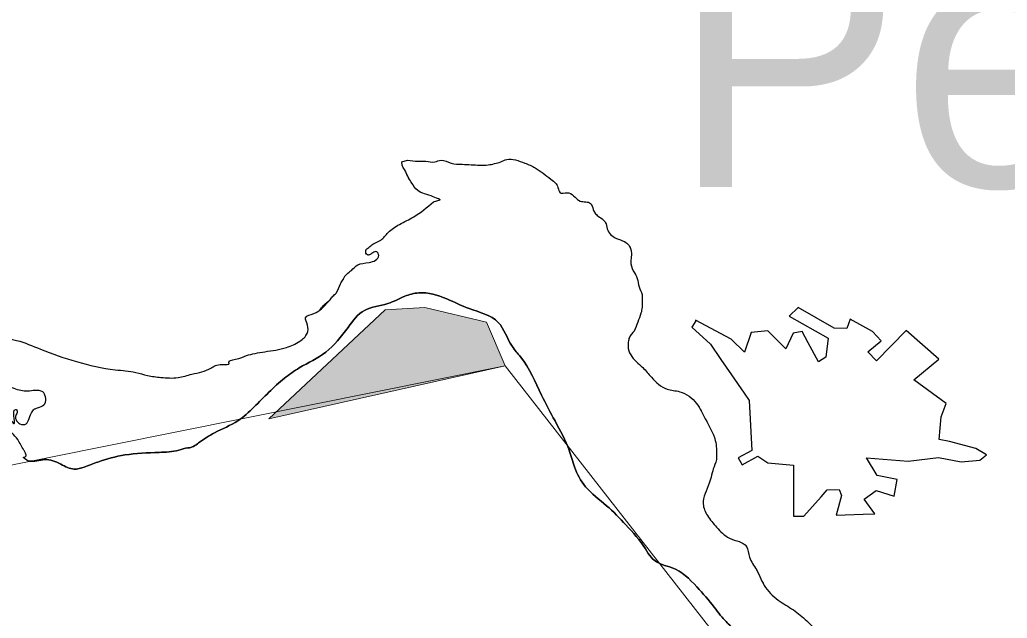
# Model space of a CAD drawing. Extents: x 553962 to 842807, y 8883888 to 9032388.
# Drawn here: x 815027 to 816944, y 9007307 to 9008469 of the extents above; entities that cross this region are included whole.
import ezdxf

# ---------------------------------------------------------------- set-up
doc = ezdxf.new("R2010")
doc.units = 0
doc.header["$LTSCALE"] = 150
doc.layers.add('60', color=7, linetype='Continuous', lineweight=53)

msp = doc.modelspace()

# ---------------------------------------------------------------- hatches: boundary and pattern name
at = {"layer": '60'}
msp.add_hatch(color=256, dxfattribs=at).paths.add_polyline_path([(815510.5, 9007694.5), (815736.3, 9007905.9), (815813.1, 9007910.7), (815933.2, 9007881.9), (815969.6, 9007797.5)])

# ---------------------------------------------------------------- linework, layer by layer
at = {"layer": '60', "lineweight": 25}
for p, q in [((815768.9, 9008193.3), (815779.6, 9008196.7)), ((815768.9, 9008193.3), (815779.6, 9008196.7)), ((815830.2, 9008115.6), (815842.9, 9008119.7)), ((815830.2, 9008115.6), (815842.9, 9008119.7)), ((815613, 9007907.9), (815630, 9007925.5)), ((815613, 9007907.9), (815630, 9007925.5)), ((815043.7, 9007612.4), (815034.3, 9007619.6)), ((815043.7, 9007612.4), (815034.3, 9007619.6))]:
    msp.add_line(p, q, dxfattribs=at)
at = {"layer": '60', "lineweight": 13}
for p, q in [((815779.6, 9008196.7), (815768.9, 9008193.3)), ((815842.9, 9008119.7), (815830.2, 9008115.6)), ((815630, 9007925.5), (815613, 9007907.9))]:
    msp.add_line(p, q, dxfattribs=at)
msp.add_lwpolyline([(807814, 9010708), (809286.5, 9009659.9), (810855.3, 9009256.8), (811510.3, 9008039.7), (813054.3, 9007197.1), (814453.7, 9006309.8), (815084.1, 9005994.4), (815674.5, 9005090.5), (817579.7, 9004206.2), (817973.6, 9004686.9), (816984, 9005859.6), (816590.1, 9006071), (816424.2, 9006446.3), (816484.4, 9007138), (815969.6, 9007797.5), (814952, 9007592.9), (812828.9, 9008952.9), (811989, 9010721)], dxfattribs=at)
msp.add_lwpolyline([(815510.5, 9007694.5), (815736.3, 9007905.9), (815813.1, 9007910.7), (815933.2, 9007881.9), (815969.6, 9007797.5)], close=True, dxfattribs=at)
at = {"layer": '60', "lineweight": 25}
for points in [[(816810.9, 9007810.3), (816747.5, 9007865.9), (816689.8, 9007806.8), (816672.9, 9007824.4), (816699, 9007846.2), (816682.1, 9007863.8), (816638.5, 9007887.7), (816632.1, 9007870.1), (816607.5, 9007870.8), (816537.8, 9007910.9), (816520.2, 9007894.1), (816596.2, 9007851.1), (816591.3, 9007814.5), (816577.2, 9007805.4), (816557.5, 9007842), (816545.6, 9007863.8), (816528, 9007861), (816513.9, 9007830.7), (816478.7, 9007865.2), (816446.4, 9007862.4), (816433.7, 9007823.7), (816407.7, 9007849), (816338.7, 9007886.3), (816339.4, 9007884.9)], [(816339.4, 9007884.9), (816331.7, 9007872.2), (816367.6, 9007839.2), (816388, 9007809.6), (816408.4, 9007780.1), (816432.9, 9007744.5), (816442.8, 9007730.1), (816447.8, 9007633), (816421.7, 9007618.9), (816429.1, 9007605.3), (816459.8, 9007621.9), (816478.7, 9007609.1), (816528.7, 9007604.8), (816528.7, 9007505.6), (816549.1, 9007505.6), (816582.2, 9007542.9), (816594.1, 9007556.4), (816617.3, 9007557), (816621.6, 9007545.7), (816611.7, 9007507.7), (816663.8, 9007509.2), (816686.3, 9007509.8), (816665.9, 9007538.7), (816689.1, 9007555.6), (816724.3, 9007544.3), (816729.9, 9007576.7), (816691.2, 9007584.4), (816670.1, 9007618.9), (816751.1, 9007612.6), (816810.2, 9007619.6), (816853.8, 9007611.2), (816890.4, 9007614), (816903, 9007624.6), (816882.6, 9007637.2), (816831.3, 9007650.6), (816811.6, 9007654.1), (816815.1, 9007698.4), (816824.9, 9007724.5), (816762.3, 9007770.2), (816810.9, 9007810.3)]]:
    msp.add_lwpolyline(points, dxfattribs=at)
for points in [[(815960.9, 9008193.3), (815972.4, 9008198.1), (815989.3, 9008197.1), (816007.7, 9008191), (816027.6, 9008181.8), (816043, 9008171.2), (816057.8, 9008160), (816068.1, 9008150.8), (816072.7, 9008140.7), (816077.8, 9008132.6), (816078.3, 9008132.6), (816092.6, 9008133.1), (816104.9, 9008125), (816114.6, 9008117.3), (816135.1, 9008112.8), (816140.2, 9008100.6), (816143.2, 9008094.5), (816149.9, 9008087.9), (816159.6, 9008080.8), (816165.2, 9008073.2), (816168.3, 9008060.5), (816176.5, 9008050.3), (816185.2, 9008044.7), (816201.1, 9008038.6), (816209.2, 9008031.5), (816211.8, 9008027), (816214.3, 9008012.2), (816212.8, 9008000), (816217.9, 9007981.8), (816225.6, 9007967), (816229.2, 9007950.8), (816234.8, 9007936.1), (816234.8, 9007918.8), (816234.8, 9007911.2), (816232.8, 9007899.5), (816226.6, 9007882.2), (816219.8, 9007864.9)], [(815960.9, 9008193.3), (815972.4, 9008198.1), (815989.3, 9008197.1), (816007.7, 9008191), (816027.6, 9008181.8), (816043, 9008171.2), (816057.8, 9008160), (816068.1, 9008150.8), (816072.7, 9008140.7), (816077.8, 9008132.6), (816078.3, 9008132.6), (816092.6, 9008133.1), (816104.9, 9008125), (816114.6, 9008117.3), (816135.1, 9008112.8), (816140.2, 9008100.6), (816143.2, 9008094.5), (816149.9, 9008087.9), (816159.6, 9008080.8), (816165.2, 9008073.2), (816168.3, 9008060.5), (816176.5, 9008050.3), (816185.2, 9008044.7), (816201.1, 9008038.6), (816209.2, 9008031.5), (816211.8, 9008027), (816214.3, 9008012.2), (816212.8, 9008000), (816217.9, 9007981.8), (816225.6, 9007967), (816229.2, 9007950.8), (816234.8, 9007936.1), (816234.8, 9007918.8), (816234.8, 9007911.2), (816232.8, 9007899.5), (816226.6, 9007882.2), (816219.8, 9007864.9)], [(815842.9, 9008119.7), (815829.6, 9008125.8), (815812.8, 9008131.3), (815799.5, 9008137.9), (815787.2, 9008153.7), (815780.1, 9008165.3), (815774, 9008178.5), (815769.4, 9008187.1), (815768.9, 9008190.2), (815768.3, 9008192.2), (815768.9, 9008193.3)], [(815842.9, 9008119.7), (815829.6, 9008125.8), (815812.8, 9008131.3), (815799.5, 9008137.9), (815787.2, 9008153.7), (815780.1, 9008165.3), (815774, 9008178.5), (815769.4, 9008187.1), (815768.9, 9008190.2), (815768.3, 9008192.2), (815768.9, 9008193.3)], [(815779.6, 9008196.7), (815800.5, 9008194.7), (815815.3, 9008194.7), (815832.7, 9008193.2), (815844.9, 9008196.7), (815864.3, 9008190.7), (815886.2, 9008188.6), (815919.9, 9008187.1), (815936.3, 9008187.6), (815960.9, 9008193.3)], [(815779.6, 9008196.7), (815800.5, 9008194.7), (815815.3, 9008194.7), (815832.7, 9008193.2), (815844.9, 9008196.7), (815864.3, 9008190.7), (815886.2, 9008188.6), (815919.9, 9008187.1), (815936.3, 9008187.6), (815960.9, 9008193.3)], [(815630, 9007925.5), (815635.2, 9007932.6), (815641.3, 9007938.7), (815649.9, 9007956.9), (815655, 9007965.1), (815655.6, 9007966.6), (815670.9, 9007982.8), (815683.1, 9007993.4), (815705.1, 9007998), (815724, 9008011.7), (815720.4, 9008018.8), (815712.7, 9008016.8), (815707.6, 9008013.7), (815702, 9008012.7), (815698.9, 9008021.3), (815704.6, 9008027.4), (815712.7, 9008033.5), (815728, 9008041.6), (815742.3, 9008056.3), (815764.3, 9008072), (815791.8, 9008086.7), (815830.2, 9008115.6)], [(815630, 9007925.5), (815635.2, 9007932.6), (815641.3, 9007938.7), (815649.9, 9007956.9), (815655, 9007965.1), (815655.6, 9007966.6), (815670.9, 9007982.8), (815683.1, 9007993.4), (815705.1, 9007998), (815724, 9008011.7), (815720.4, 9008018.8), (815712.7, 9008016.8), (815707.6, 9008013.7), (815702, 9008012.7), (815698.9, 9008021.3), (815704.6, 9008027.4), (815712.7, 9008033.5), (815728, 9008041.6), (815742.3, 9008056.3), (815764.3, 9008072), (815791.8, 9008086.7), (815830.2, 9008115.6)], [(815034.3, 9007619.6), (815039.8, 9007622.8), (815037.8, 9007629.3), (815035.2, 9007633.9), (815023.5, 9007654.2), (814997.4, 9007684.2), (814987.7, 9007707.5), (814996.9, 9007704), (815006.1, 9007696.4), (815016.8, 9007685.2), (815016.8, 9007694.3), (815019.9, 9007712.6), (815021.4, 9007712.1), (815022.4, 9007707), (815018.9, 9007698.9), (815021.4, 9007690.8), (815030.6, 9007683.7), (815037.3, 9007683.7), (815044.4, 9007691.8), (815050.1, 9007706), (815056.2, 9007713.6), (815058.3, 9007714.7), (815065.9, 9007717.2), (815076.2, 9007723.8), (815077.2, 9007737.5), (815072.1, 9007746.7), (815057.2, 9007749.7), (815042.9, 9007748.2), (815016.3, 9007753.2), (814958.5, 9007781.2), (814896.6, 9007808.6), (814873.6, 9007815.2), (814842.4, 9007834.5), (814775.9, 9007873.6), (814708.9, 9007913.2), (814643.9, 9007962), (814593.7, 9008006.2)], [(815034.3, 9007619.6), (815039.8, 9007622.8), (815037.8, 9007629.3), (815035.2, 9007633.9), (815023.5, 9007654.2), (814997.4, 9007684.2), (814987.7, 9007707.5), (814996.9, 9007704), (815006.1, 9007696.4), (815016.8, 9007685.2), (815016.8, 9007694.3), (815019.9, 9007712.6), (815021.4, 9007712.1), (815022.4, 9007707), (815018.9, 9007698.9), (815021.4, 9007690.8), (815030.6, 9007683.7), (815037.3, 9007683.7), (815044.4, 9007691.8), (815050.1, 9007706), (815056.2, 9007713.6), (815058.3, 9007714.7), (815065.9, 9007717.2), (815076.2, 9007723.8), (815077.2, 9007737.5), (815072.1, 9007746.7), (815057.2, 9007749.7), (815042.9, 9007748.2), (815016.3, 9007753.2), (814958.5, 9007781.2), (814896.6, 9007808.6), (814873.6, 9007815.2), (814842.4, 9007834.5), (814775.9, 9007873.6), (814708.9, 9007913.2), (814643.9, 9007962), (814593.7, 9008006.2)], [(814851.1, 9007999), (814877.7, 9007970.1), (814896.6, 9007944.7), (814910.9, 9007919.3), (814922.2, 9007898), (814934.5, 9007879.7), (814959, 9007861.9), (815021.4, 9007846.7), (815067.5, 9007829.9), (815137.5, 9007805.6), (815212.7, 9007789.8), (815252.6, 9007784.7), (815275.1, 9007778.6), (815301.2, 9007775)], [(814851.1, 9007999), (814877.7, 9007970.1), (814896.6, 9007944.7), (814910.9, 9007919.3), (814922.2, 9007898), (814934.5, 9007879.7), (814959, 9007861.9), (815021.4, 9007846.7), (815067.5, 9007829.9), (815137.5, 9007805.6), (815212.7, 9007789.8), (815252.6, 9007784.7), (815275.1, 9007778.6), (815301.2, 9007775)], [(815043.7, 9007612.4), (815060.8, 9007613.1), (815076.2, 9007615.6), (815106.8, 9007606.5), (815132.9, 9007596.8), (815152.4, 9007600.9), (815179, 9007610.6), (815231.2, 9007624.3), (815297.7, 9007629.3), (815336, 9007633.9), (815353.4, 9007638), (815353.9, 9007638), (815374.4, 9007647.6), (815405.6, 9007667.4), (815450.6, 9007690.8), (815481.8, 9007717.2), (815541.2, 9007773.6), (815569.8, 9007793.4), (815621, 9007823.8), (815664.4, 9007872.1), (815696.2, 9007905.1), (815741.7, 9007918.3), (815774.4, 9007932.5), (815801.5, 9007939.1), (815855.8, 9007927.4), (815899.2, 9007908.6), (815956, 9007881.7), (815982.6, 9007835.5), (815999, 9007814.7), (816039.9, 9007740.6), (816066, 9007690.3), (816093.6, 9007633.4), (816103.8, 9007601.4), (816125.3, 9007562.8), (816165.8, 9007525.8), (816203.6, 9007488.7), (816241.5, 9007442), (816253.2, 9007425.2), (816273.7, 9007411.5), (816293.1, 9007405.4), (816341.2, 9007368.3), (816375, 9007328.7), (816386.7, 9007313.5), (816402.1, 9007296.7), (816428.7, 9007275.4), (816447.1, 9007267.8), (816464, 9007262.2), (816483.9, 9007247), (816497.2, 9007190.1), (816491.6, 9007158.6), (816490.6, 9007125.1), (816508.5, 9007107.3), (816531, 9007101.8), (816546.3, 9007094.2), (816547.9, 9007041.8), (816535.1, 9006999.7), (816544.8, 9006976.8), (816571.9, 9006951.5), (816563.2, 9006909.8), (816542.2, 9006867.7), (816529.5, 9006825), (816550.4, 9006797.6), (816531, 9006772.2), (816526.9, 9006763.1), (816504.4, 9006725), (816482.4, 9006681.8), (816464, 9006623.9), (816458.9, 9006582.3), (816458.4, 9006563), (816455.3, 9006537.1), (816452.7, 9006513.7), (816467.1, 9006467.5), (816479.8, 9006432), (816493.7, 9006399.5), (816511, 9006360.4), (816530, 9006312.2), (816539.2, 9006269), (816547.9, 9006226.8), (816572.9, 9006175.1), (816591.9, 9006138), (816611.8, 9006105)], [(816611.8, 9006105), (816591.9, 9006138), (816572.9, 9006175.1), (816547.9, 9006226.8), (816539.2, 9006269), (816530, 9006312.2), (816511, 9006360.4), (816493.7, 9006399.5), (816479.8, 9006432), (816467.1, 9006467.5), (816452.7, 9006513.7), (816455.3, 9006537.1), (816458.4, 9006563), (816458.9, 9006582.3), (816464, 9006623.9), (816482.4, 9006681.8), (816504.4, 9006725), (816526.9, 9006763.1), (816531, 9006772.2), (816550.4, 9006797.6), (816529.5, 9006825), (816542.2, 9006867.7), (816563.2, 9006909.8), (816571.9, 9006951.5), (816544.8, 9006976.8), (816535.1, 9006999.7), (816547.9, 9007041.8), (816546.3, 9007094.2), (816531, 9007101.8), (816508.5, 9007107.3), (816490.6, 9007125.1), (816491.6, 9007158.6), (816497.2, 9007190.1), (816483.9, 9007247), (816464, 9007262.2), (816447.1, 9007267.8), (816428.7, 9007275.4), (816402.1, 9007296.7), (816386.7, 9007313.5), (816375, 9007328.7), (816341.2, 9007368.3), (816293.1, 9007405.4), (816273.7, 9007411.5), (816253.2, 9007425.2), (816241.5, 9007442), (816203.6, 9007488.7), (816165.8, 9007525.8), (816125.3, 9007562.8), (816103.8, 9007601.4), (816093.6, 9007633.4), (816066, 9007690.3), (816039.9, 9007740.6), (815999, 9007814.7), (815982.6, 9007835.5), (815956, 9007881.7), (815899.2, 9007908.6), (815855.8, 9007927.4), (815801.5, 9007939.1), (815774.4, 9007932.5), (815741.7, 9007918.3), (815696.2, 9007905.1), (815664.4, 9007872.1), (815621, 9007823.8), (815569.8, 9007793.4), (815541.2, 9007773.6), (815481.8, 9007717.2), (815450.6, 9007690.8), (815405.6, 9007667.4), (815374.4, 9007647.6), (815353.9, 9007638), (815353.4, 9007638), (815336, 9007633.9), (815297.7, 9007629.3), (815231.2, 9007624.3), (815179, 9007610.6), (815152.4, 9007600.9), (815132.9, 9007596.8), (815106.8, 9007606.5), (815076.2, 9007615.6), (815060.8, 9007613.1), (815043.7, 9007612.4)], [(816611.8, 9006105), (816591.9, 9006138), (816572.9, 9006175.1), (816547.9, 9006226.8), (816539.2, 9006269), (816530, 9006312.2), (816511, 9006360.4), (816493.7, 9006399.5), (816479.8, 9006432), (816467.1, 9006467.5), (816452.7, 9006513.7), (816455.3, 9006537.1), (816458.4, 9006563), (816458.9, 9006582.3), (816464, 9006623.9), (816482.4, 9006681.8), (816504.4, 9006725), (816526.9, 9006763.1), (816531, 9006772.2), (816550.4, 9006797.6), (816529.5, 9006825), (816542.2, 9006867.7), (816563.2, 9006909.8), (816571.9, 9006951.5), (816544.8, 9006976.8), (816535.1, 9006999.7), (816547.9, 9007041.8), (816546.3, 9007094.2), (816531, 9007101.8), (816508.5, 9007107.3), (816490.6, 9007125.1), (816491.6, 9007158.6), (816497.2, 9007190.1), (816483.9, 9007247), (816464, 9007262.2), (816447.1, 9007267.8), (816428.7, 9007275.4), (816402.1, 9007296.7), (816386.7, 9007313.5), (816375, 9007328.7), (816341.2, 9007368.3), (816293.1, 9007405.4), (816273.7, 9007411.5), (816253.2, 9007425.2), (816241.5, 9007442), (816203.6, 9007488.7), (816165.8, 9007525.8), (816125.3, 9007562.8), (816103.8, 9007601.4), (816093.6, 9007633.4), (816066, 9007690.3), (816039.9, 9007740.6), (815999, 9007814.7), (815982.6, 9007835.5), (815956, 9007881.7), (815899.2, 9007908.6), (815855.8, 9007927.4), (815801.5, 9007939.1), (815774.4, 9007932.5), (815741.7, 9007918.3), (815696.2, 9007905.1), (815664.4, 9007872.1), (815621, 9007823.8), (815569.8, 9007793.4), (815541.2, 9007773.6), (815481.8, 9007717.2), (815450.6, 9007690.8), (815405.6, 9007667.4), (815374.4, 9007647.6), (815353.9, 9007638), (815353.4, 9007638), (815336, 9007633.9), (815297.7, 9007629.3), (815231.2, 9007624.3), (815179, 9007610.6), (815152.4, 9007600.9), (815132.9, 9007596.8), (815106.8, 9007606.5), (815076.2, 9007615.6), (815060.8, 9007613.1), (815043.7, 9007612.4)], [(815609.2, 9007905.6), (815624.4, 9007921.5), (815630, 9007925.5)], [(815301.2, 9007775), (815334.5, 9007774.6), (815361.6, 9007781.2), (815381, 9007785.8), (815397.9, 9007792.8), (815420.4, 9007800), (815433.7, 9007802.5), (815433.2, 9007803.5), (815446, 9007810.1), (815467.5, 9007817.2), (815502.8, 9007824.8), (815545.2, 9007833), (815570.8, 9007845.2), (815585.1, 9007860.4), (815585.7, 9007876.6), (815582.1, 9007890.9), (815597.9, 9007899), (815613, 9007907.9)], [(815301.2, 9007775), (815334.5, 9007774.6), (815361.6, 9007781.2), (815381, 9007785.8), (815397.9, 9007792.8), (815420.4, 9007800), (815433.7, 9007802.5), (815433.2, 9007803.5), (815446, 9007810.1), (815467.5, 9007817.2), (815502.8, 9007824.8), (815545.2, 9007833), (815570.8, 9007845.2), (815585.1, 9007860.4), (815585.7, 9007876.6), (815582.1, 9007890.9), (815597.9, 9007899), (815613, 9007907.9)], [(816219.8, 9007864.9), (816210.3, 9007852.3), (816208.2, 9007843.6), (816207.7, 9007835), (816212.8, 9007818.8), (816236.3, 9007793.9), (816253.2, 9007775.1), (816283.4, 9007752.2), (816308, 9007747.2), (816340.7, 9007724.3), (816357.6, 9007694.3), (816377, 9007652.7), (816379.6, 9007620.7), (816379.6, 9007620.2), (816374.5, 9007601.4), (816365.2, 9007569.4), (816353.5, 9007529.3), (816361.7, 9007507), (816379.6, 9007484.1), (816404.7, 9007462.8), (816437.4, 9007446.6), (816443.5, 9007425.7), (816456.8, 9007401.8), (816474.7, 9007366.8), (816502.9, 9007339.9), (816532, 9007321.1), (816557.6, 9007299.3), (816577.9, 9007278.6)], [(816219.8, 9007864.9), (816210.3, 9007852.3), (816208.2, 9007843.6), (816207.7, 9007835), (816212.8, 9007818.8), (816236.3, 9007793.9), (816253.2, 9007775.1), (816283.4, 9007752.2), (816308, 9007747.2), (816340.7, 9007724.3), (816357.6, 9007694.3), (816377, 9007652.7), (816379.6, 9007620.7), (816379.6, 9007620.2), (816374.5, 9007601.4), (816365.2, 9007569.4), (816353.5, 9007529.3), (816361.7, 9007507), (816379.6, 9007484.1), (816404.7, 9007462.8), (816437.4, 9007446.6), (816443.5, 9007425.7), (816456.8, 9007401.8), (816474.7, 9007366.8), (816502.9, 9007339.9), (816532, 9007321.1), (816557.6, 9007299.3), (816577.9, 9007278.6)]]:
    msp.add_spline(points, degree=3, dxfattribs=at)
at = {"layer": '60', "lineweight": 13}
for points in [[(816219.8, 9007864.9), (816226.6, 9007882.2), (816232.8, 9007899.5), (816234.8, 9007911.2), (816234.8, 9007918.8), (816234.8, 9007936.1), (816229.2, 9007950.8), (816225.6, 9007967), (816217.9, 9007981.8), (816212.8, 9008000), (816214.3, 9008012.2), (816211.8, 9008027), (816209.2, 9008031.5), (816201.1, 9008038.6), (816185.2, 9008044.7), (816176.5, 9008050.3), (816168.3, 9008060.5), (816165.2, 9008073.2), (816159.6, 9008080.8), (816149.9, 9008087.9), (816143.2, 9008094.5), (816140.2, 9008100.6), (816135.1, 9008112.8), (816114.6, 9008117.3), (816104.9, 9008125), (816092.6, 9008133.1), (816078.3, 9008132.6), (816077.8, 9008132.6), (816072.7, 9008140.7), (816068.1, 9008150.8), (816057.8, 9008160), (816043, 9008171.2), (816027.6, 9008181.8), (816007.7, 9008191), (815989.3, 9008197.1), (815972.4, 9008198.1), (815960.9, 9008193.3)], [(815768.9, 9008193.3), (815768.3, 9008192.2), (815768.9, 9008190.2), (815769.4, 9008187.1), (815774, 9008178.5), (815780.1, 9008165.3), (815787.2, 9008153.7), (815799.5, 9008137.9), (815812.8, 9008131.3), (815829.6, 9008125.8), (815842.9, 9008119.7)], [(815960.9, 9008193.3), (815936.3, 9008187.6), (815919.9, 9008187.1), (815886.2, 9008188.6), (815864.3, 9008190.7), (815844.9, 9008196.7), (815832.7, 9008193.2), (815815.3, 9008194.7), (815800.5, 9008194.7), (815779.6, 9008196.7)], [(815830.2, 9008115.6), (815791.8, 9008086.7), (815764.3, 9008072), (815742.3, 9008056.3), (815728, 9008041.6), (815712.7, 9008033.5), (815704.6, 9008027.4), (815698.9, 9008021.3), (815702, 9008012.7), (815707.6, 9008013.7), (815712.7, 9008016.8), (815720.4, 9008018.8), (815724, 9008011.7), (815705.1, 9007998), (815683.1, 9007993.4), (815670.9, 9007982.8), (815655.6, 9007966.6), (815655, 9007965.1), (815649.9, 9007956.9), (815641.3, 9007938.7), (815635.2, 9007932.6), (815630, 9007925.5)], [(815301.2, 9007775), (815275.1, 9007778.6), (815252.6, 9007784.7), (815212.7, 9007789.8), (815137.5, 9007805.6), (815067.5, 9007829.9), (815021.4, 9007846.7), (814959, 9007861.9), (814934.5, 9007879.7), (814922.2, 9007898), (814910.9, 9007919.3), (814896.6, 9007944.7), (814877.7, 9007970.1), (814851.1, 9007999)], [(815613, 9007907.9), (815597.9, 9007899), (815582.1, 9007890.9), (815585.7, 9007876.6), (815585.1, 9007860.4), (815570.8, 9007845.2), (815545.2, 9007833), (815502.8, 9007824.8), (815467.5, 9007817.2), (815446, 9007810.1), (815433.2, 9007803.5), (815433.7, 9007802.5), (815420.4, 9007800), (815397.9, 9007792.8), (815381, 9007785.8), (815361.6, 9007781.2), (815334.5, 9007774.6), (815301.2, 9007775)], [(816577.9, 9007278.6), (816557.6, 9007299.3), (816532, 9007321.1), (816502.9, 9007339.9), (816474.7, 9007366.8), (816456.8, 9007401.8), (816443.5, 9007425.7), (816437.4, 9007446.6), (816404.7, 9007462.8), (816379.6, 9007484.1), (816361.7, 9007507), (816353.5, 9007529.3), (816365.2, 9007569.4), (816374.5, 9007601.4), (816379.6, 9007620.2), (816379.6, 9007620.7), (816377, 9007652.7), (816357.6, 9007694.3), (816340.7, 9007724.3), (816308, 9007747.2), (816283.4, 9007752.2), (816253.2, 9007775.1), (816236.3, 9007793.9), (816212.8, 9007818.8), (816207.7, 9007835), (816208.2, 9007843.6), (816210.3, 9007852.3), (816219.8, 9007864.9)]]:
    msp.add_spline(points, degree=3, dxfattribs=at)

# ---------------------------------------------------------------- texts
at = {"layer": '60'}
msp.add_text('Penedo', height=500, dxfattribs=at).set_placement((816292.2, 9008144.9))

doc.saveas('drawing.dxf')
